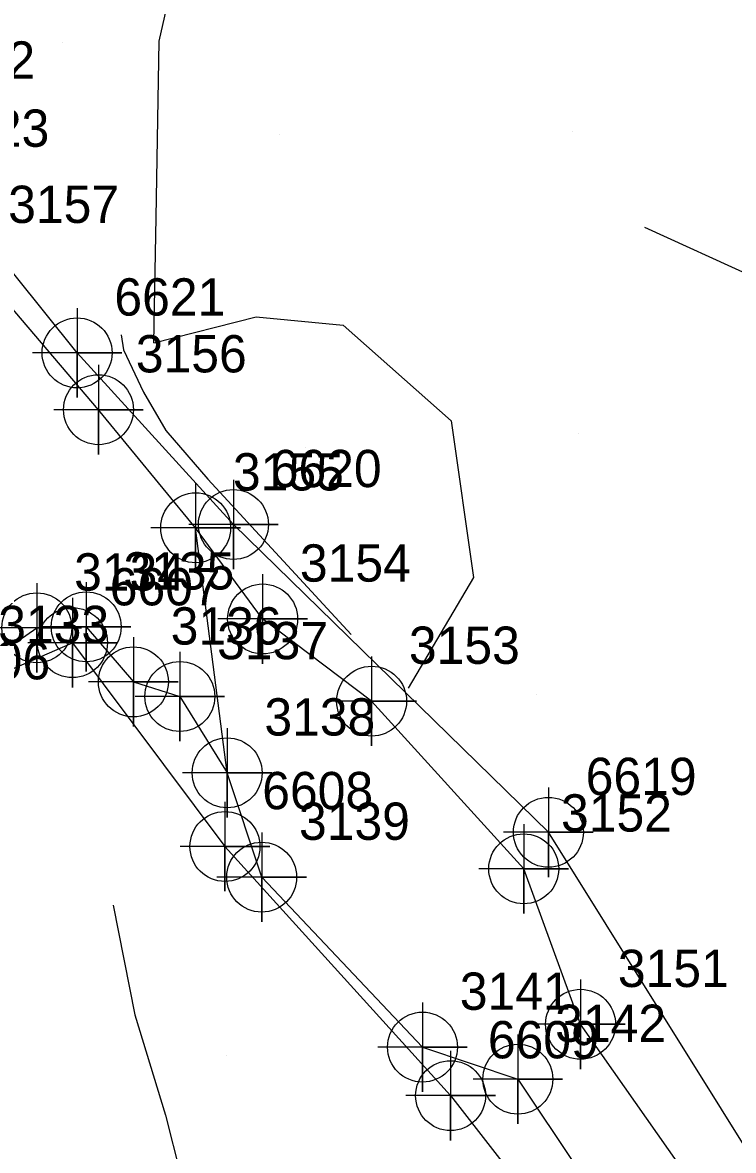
# Model space of a CAD drawing. Extents: x 2062781 to 2066835, y 358981 to 366501.
# Drawn here: x 2065782.3 to 2065830, y 364560.6 to 364636.2 of the extents above; entities that cross this region are included whole.
import ezdxf

# ---------------------------------------------------------------- set-up
doc = ezdxf.new("R2010")
doc.units = 0
for name, color, linetype in [('Exist DTM Breakline', 7, 'Continuous'), ('Exist DTM Breakline Cogo Number', 7, 'Continuous'), ('Exist DTM Breakline Cogo Point CELL', 7, 'Continuous'), ('Exist DTM Breakline Underwater Cogo Number', 7, 'Continuous'), ('Exist DTM Breakline Underwater Cogo Point CELL', 7, 'Continuous'), ('Exist DTM Drainline', 7, 'Continuous'), ('Exist DTM Ridgeline', 7, 'Continuous'), ('Exist DTM Ridgeline Cogo Number', 7, 'Continuous'), ('Exist DTM Ridgeline Cogo Point CELL', 7, 'Continuous'), ('PH Exist DTM Breakline', 7, 'Continuous'), ('PH Exist DTM Point', 7, 'Continuous')]:
    doc.layers.add(name, color=color, linetype=linetype)

msp = doc.modelspace()

# ---------------------------------------------------------------- linework, layer by layer
at = {"layer": 'Exist DTM Breakline'}
msp.add_line((2065798.353, 364578.902), (2065809.136, 364567.508), dxfattribs=at)
for points in [[(2065798.416, 364596.209), (2065793.926, 364602.321)], [(2065865.88, 364500.267), (2065855.049, 364518.817), (2065843.255, 364537.419), (2065830.046, 364554.334), (2065819.734, 364569.037), (2065815.922, 364579.456), (2065805.723, 364590.698), (2065798.416, 364596.209)], [(2065798.353, 364578.902), (2065796.035, 364585.892)], [(2065809.136, 364567.508), (2065815.53, 364565.356), (2065827.629, 364547.258), (2065833.634, 364540.001), (2065849.837, 364517.535), (2065859.465, 364500.621)]]:
    msp.add_lwpolyline(points, dxfattribs=at)
at = {"layer": 'Exist DTM Breakline Cogo Point CELL'}
for points in [[(2065798.416, 364599.209), (2065798.416, 364593.209), (2065798.416, 364596.209), (2065801.416, 364596.209), (2065795.416, 364596.209)], [(2065798.416, 364599.209), (2065798.416, 364593.209), (2065798.416, 364596.209), (2065801.416, 364596.209), (2065795.416, 364596.209)], [(2065798.416, 364599.209), (2065798.416, 364593.209), (2065798.416, 364596.209), (2065801.416, 364596.209), (2065795.416, 364596.209)], [(2065805.723, 364593.698), (2065805.723, 364587.698), (2065805.723, 364590.698), (2065808.723, 364590.698), (2065802.723, 364590.698)], [(2065805.723, 364593.698), (2065805.723, 364587.698), (2065805.723, 364590.698), (2065808.723, 364590.698), (2065802.723, 364590.698)], [(2065805.723, 364593.698), (2065805.723, 364587.698), (2065805.723, 364590.698), (2065808.723, 364590.698), (2065802.723, 364590.698)], [(2065815.922, 364582.456), (2065815.922, 364576.456), (2065815.922, 364579.456), (2065818.922, 364579.456), (2065812.922, 364579.456)], [(2065815.922, 364582.456), (2065815.922, 364576.456), (2065815.922, 364579.456), (2065818.922, 364579.456), (2065812.922, 364579.456)], [(2065815.922, 364582.456), (2065815.922, 364576.456), (2065815.922, 364579.456), (2065818.922, 364579.456), (2065812.922, 364579.456)], [(2065798.353, 364581.902), (2065798.353, 364575.902), (2065798.353, 364578.902), (2065801.353, 364578.902), (2065795.353, 364578.902)], [(2065798.353, 364581.902), (2065798.353, 364575.902), (2065798.353, 364578.902), (2065801.353, 364578.902), (2065795.353, 364578.902)], [(2065798.353, 364581.902), (2065798.353, 364575.902), (2065798.353, 364578.902), (2065801.353, 364578.902), (2065795.353, 364578.902)], [(2065819.734, 364572.037), (2065819.734, 364566.037), (2065819.734, 364569.037), (2065822.734, 364569.037), (2065816.734, 364569.037)], [(2065819.734, 364572.037), (2065819.734, 364566.037), (2065819.734, 364569.037), (2065822.734, 364569.037), (2065816.734, 364569.037)], [(2065819.734, 364572.037), (2065819.734, 364566.037), (2065819.734, 364569.037), (2065822.734, 364569.037), (2065816.734, 364569.037)], [(2065809.136, 364570.508), (2065809.136, 364564.508), (2065809.136, 364567.508), (2065812.136, 364567.508), (2065806.136, 364567.508)], [(2065809.136, 364570.508), (2065809.136, 364564.508), (2065809.136, 364567.508), (2065812.136, 364567.508), (2065806.136, 364567.508)], [(2065809.136, 364570.508), (2065809.136, 364564.508), (2065809.136, 364567.508), (2065812.136, 364567.508), (2065806.136, 364567.508)], [(2065815.53, 364568.356), (2065815.53, 364562.356), (2065815.53, 364565.356), (2065818.53, 364565.356), (2065812.53, 364565.356)], [(2065815.53, 364568.356), (2065815.53, 364562.356), (2065815.53, 364565.356), (2065818.53, 364565.356), (2065812.53, 364565.356)], [(2065815.53, 364568.356), (2065815.53, 364562.356), (2065815.53, 364565.356), (2065818.53, 364565.356), (2065812.53, 364565.356)]]:
    msp.add_lwpolyline(points, dxfattribs=at)
for centre in [(2065798.416, 364596.209), (2065798.416, 364596.209), (2065798.416, 364596.209), (2065805.723, 364590.698), (2065805.723, 364590.698), (2065805.723, 364590.698), (2065815.922, 364579.456), (2065815.922, 364579.456), (2065815.922, 364579.456), (2065798.353, 364578.902), (2065798.353, 364578.902), (2065798.353, 364578.902), (2065819.734, 364569.037), (2065819.734, 364569.037), (2065819.734, 364569.037), (2065809.136, 364567.508), (2065809.136, 364567.508), (2065809.136, 364567.508), (2065815.53, 364565.356), (2065815.53, 364565.356), (2065815.53, 364565.356)]:
    msp.add_circle(centre, 2.344, dxfattribs=at)
at = {"layer": 'Exist DTM Breakline Underwater Cogo Point CELL'}
for points in [[(2065787.414, 364613.235), (2065787.414, 364607.235), (2065787.414, 364610.235), (2065790.414, 364610.235), (2065784.414, 364610.235)], [(2065787.414, 364613.235), (2065787.414, 364607.235), (2065787.414, 364610.235), (2065790.414, 364610.235), (2065784.414, 364610.235)], [(2065787.414, 364613.235), (2065787.414, 364607.235), (2065787.414, 364610.235), (2065790.414, 364610.235), (2065784.414, 364610.235)], [(2065793.926, 364605.321), (2065793.926, 364599.321), (2065793.926, 364602.321), (2065796.926, 364602.321), (2065790.926, 364602.321)], [(2065793.926, 364605.321), (2065793.926, 364599.321), (2065793.926, 364602.321), (2065796.926, 364602.321), (2065790.926, 364602.321)], [(2065793.926, 364605.321), (2065793.926, 364599.321), (2065793.926, 364602.321), (2065796.926, 364602.321), (2065790.926, 364602.321)], [(2065783.278, 364598.611), (2065783.278, 364592.611), (2065783.278, 364595.611), (2065786.278, 364595.611), (2065780.278, 364595.611)], [(2065783.278, 364598.611), (2065783.278, 364592.611), (2065783.278, 364595.611), (2065786.278, 364595.611), (2065780.278, 364595.611)], [(2065783.278, 364598.611), (2065783.278, 364592.611), (2065783.278, 364595.611), (2065786.278, 364595.611), (2065780.278, 364595.611)], [(2065786.582, 364598.681), (2065786.582, 364592.681), (2065786.582, 364595.681), (2065789.582, 364595.681), (2065783.582, 364595.681)], [(2065786.582, 364598.681), (2065786.582, 364592.681), (2065786.582, 364595.681), (2065789.582, 364595.681), (2065783.582, 364595.681)], [(2065786.582, 364598.681), (2065786.582, 364592.681), (2065786.582, 364595.681), (2065789.582, 364595.681), (2065783.582, 364595.681)], [(2065789.75, 364594.99), (2065789.75, 364588.99), (2065789.75, 364591.99), (2065792.75, 364591.99), (2065786.75, 364591.99)], [(2065789.75, 364594.99), (2065789.75, 364588.99), (2065789.75, 364591.99), (2065792.75, 364591.99), (2065786.75, 364591.99)], [(2065789.75, 364594.99), (2065789.75, 364588.99), (2065789.75, 364591.99), (2065792.75, 364591.99), (2065786.75, 364591.99)], [(2065792.866, 364594.008), (2065792.866, 364588.008), (2065792.866, 364591.008), (2065795.866, 364591.008), (2065789.866, 364591.008)], [(2065792.866, 364594.008), (2065792.866, 364588.008), (2065792.866, 364591.008), (2065795.866, 364591.008), (2065789.866, 364591.008)], [(2065792.866, 364594.008), (2065792.866, 364588.008), (2065792.866, 364591.008), (2065795.866, 364591.008), (2065789.866, 364591.008)], [(2065796.035, 364588.892), (2065796.035, 364582.892), (2065796.035, 364585.892), (2065799.035, 364585.892), (2065793.035, 364585.892)], [(2065796.035, 364588.892), (2065796.035, 364582.892), (2065796.035, 364585.892), (2065799.035, 364585.892), (2065793.035, 364585.892)], [(2065796.035, 364588.892), (2065796.035, 364582.892), (2065796.035, 364585.892), (2065799.035, 364585.892), (2065793.035, 364585.892)]]:
    msp.add_lwpolyline(points, dxfattribs=at)
for centre in [(2065787.414, 364610.235), (2065787.414, 364610.235), (2065787.414, 364610.235), (2065793.926, 364602.321), (2065793.926, 364602.321), (2065793.926, 364602.321), (2065783.278, 364595.611), (2065783.278, 364595.611), (2065783.278, 364595.611), (2065786.582, 364595.681), (2065786.582, 364595.681), (2065786.582, 364595.681), (2065789.75, 364591.99), (2065789.75, 364591.99), (2065789.75, 364591.99), (2065792.866, 364591.008), (2065792.866, 364591.008), (2065792.866, 364591.008), (2065796.035, 364585.892), (2065796.035, 364585.892), (2065796.035, 364585.892)]:
    msp.add_circle(centre, 2.344, dxfattribs=at)
at = {"layer": 'Exist DTM Drainline'}
msp.add_line((2065796.035, 364585.892), (2065793.926, 364602.321), dxfattribs=at)
for points in [[(2065793.926, 364602.321), (2065787.414, 364610.235), (2065778.856, 364620.252)], [(2065778.189, 364592.092), (2065783.278, 364595.611), (2065786.582, 364595.681), (2065789.75, 364591.99), (2065792.866, 364591.008), (2065796.035, 364585.892)]]:
    msp.add_lwpolyline(points, dxfattribs=at)
at = {"layer": 'Exist DTM Ridgeline'}
for points in [[(2065876.93, 364492.58), (2065866.037, 364506.236), (2065857.723, 364516.881), (2065844.754, 364538.414), (2065817.576, 364581.906), (2065796.458, 364602.543), (2065785.976, 364614.043), (2065773.221, 364629.926)], [(2065766.158, 364626.181), (2065753.163, 364612.351), (2065757.501, 364600.774), (2065770.78, 364599.267), (2065772.179, 364592.05), (2065774.235, 364589.658), (2065785.664, 364594.618), (2065795.89, 364580.954), (2065811.019, 364564.254), (2065820.96, 364551.473), (2065829.006, 364544.247), (2065832.529, 364537.469), (2065846.36, 364519.005), (2065870.377, 364482.2)]]:
    msp.add_lwpolyline(points, dxfattribs=at)
at = {"layer": 'Exist DTM Ridgeline Cogo Point CELL'}
for points in [[(2065785.976, 364617.043), (2065785.976, 364611.043), (2065785.976, 364614.043), (2065788.976, 364614.043), (2065782.976, 364614.043)], [(2065785.976, 364617.043), (2065785.976, 364611.043), (2065785.976, 364614.043), (2065788.976, 364614.043), (2065782.976, 364614.043)], [(2065785.976, 364617.043), (2065785.976, 364611.043), (2065785.976, 364614.043), (2065788.976, 364614.043), (2065782.976, 364614.043)], [(2065796.458, 364605.543), (2065796.458, 364599.543), (2065796.458, 364602.543), (2065799.458, 364602.543), (2065793.458, 364602.543)], [(2065796.458, 364605.543), (2065796.458, 364599.543), (2065796.458, 364602.543), (2065799.458, 364602.543), (2065793.458, 364602.543)], [(2065796.458, 364605.543), (2065796.458, 364599.543), (2065796.458, 364602.543), (2065799.458, 364602.543), (2065793.458, 364602.543)], [(2065785.664, 364597.618), (2065785.664, 364591.618), (2065785.664, 364594.618), (2065788.664, 364594.618), (2065782.664, 364594.618)], [(2065785.664, 364597.618), (2065785.664, 364591.618), (2065785.664, 364594.618), (2065788.664, 364594.618), (2065782.664, 364594.618)], [(2065785.664, 364597.618), (2065785.664, 364591.618), (2065785.664, 364594.618), (2065788.664, 364594.618), (2065782.664, 364594.618)], [(2065817.576, 364584.906), (2065817.576, 364578.906), (2065817.576, 364581.906), (2065820.576, 364581.906), (2065814.576, 364581.906)], [(2065817.576, 364584.906), (2065817.576, 364578.906), (2065817.576, 364581.906), (2065820.576, 364581.906), (2065814.576, 364581.906)], [(2065817.576, 364584.906), (2065817.576, 364578.906), (2065817.576, 364581.906), (2065820.576, 364581.906), (2065814.576, 364581.906)], [(2065795.89, 364583.954), (2065795.89, 364577.954), (2065795.89, 364580.954), (2065798.89, 364580.954), (2065792.89, 364580.954)], [(2065795.89, 364583.954), (2065795.89, 364577.954), (2065795.89, 364580.954), (2065798.89, 364580.954), (2065792.89, 364580.954)], [(2065795.89, 364583.954), (2065795.89, 364577.954), (2065795.89, 364580.954), (2065798.89, 364580.954), (2065792.89, 364580.954)], [(2065811.019, 364567.254), (2065811.019, 364561.254), (2065811.019, 364564.254), (2065814.019, 364564.254), (2065808.019, 364564.254)], [(2065811.019, 364567.254), (2065811.019, 364561.254), (2065811.019, 364564.254), (2065814.019, 364564.254), (2065808.019, 364564.254)], [(2065811.019, 364567.254), (2065811.019, 364561.254), (2065811.019, 364564.254), (2065814.019, 364564.254), (2065808.019, 364564.254)]]:
    msp.add_lwpolyline(points, dxfattribs=at)
for centre in [(2065785.976, 364614.043), (2065785.976, 364614.043), (2065785.976, 364614.043), (2065796.458, 364602.543), (2065796.458, 364602.543), (2065796.458, 364602.543), (2065785.664, 364594.618), (2065785.664, 364594.618), (2065785.664, 364594.618), (2065817.576, 364581.906), (2065817.576, 364581.906), (2065817.576, 364581.906), (2065795.89, 364580.954), (2065795.89, 364580.954), (2065795.89, 364580.954), (2065811.019, 364564.254), (2065811.019, 364564.254), (2065811.019, 364564.254)]:
    msp.add_circle(centre, 2.344, dxfattribs=at)
at = {"layer": 'PH Exist DTM Breakline'}
for points in [[(2065791.125, 364614.712), (2065791.274, 364623.11), (2065791.489, 364634.95), (2065794.042, 364646.291), (2065799.028, 364651.767), (2065803.024, 364658.183), (2065806.385, 364666.835), (2065812.107, 364673.046), (2065815.042, 364680.525), (2065817.651, 364685.627), (2065822.333, 364689.633), (2065826.921, 364698.575), (2065831.458, 364706.808), (2065836.181, 364713.726), (2065842.641, 364722.142), (2065845.249, 364728.744), (2065850.559, 364735.292), (2065853.575, 364741.282), (2065857.292, 364748.027), (2065861.518, 364752.624), (2065866.017, 364761.155), (2065867.926, 364768.207)], [(2065824.009, 364622.473), (2065831.371, 364619.124), (2065840.934, 364617.984), (2065851.548, 364618.5), (2065854.483, 364628.95), (2065856.456, 364637.503), (2065860.736, 364645.271), (2065861.584, 364655.621), (2065860.221, 364668.486), (2065853.633, 364674.241), (2065847.877, 364678.885), (2065844.682, 364686.423), (2065845.207, 364694.035), (2065852.465, 364702.13), (2065858.1, 364709.318), (2065862.015, 364719.127), (2065858.922, 364722.193), (2065857.038, 364728.888), (2065852.545, 364734.455)], [(2065791.125, 364614.712), (2065797.983, 364616.462), (2065803.815, 364615.891), (2065811.052, 364609.5), (2065812.562, 364598.99), (2065808.179, 364591.568)], [(2065788.942, 364615.263), (2065789.093, 364614.251), (2065790.422, 364611.421), (2065791.937, 364608.847), (2065794.748, 364605.569), (2065804.348, 364595.164)], [(2065788.386, 364577.028), (2065789.851, 364569.671), (2065791.899, 364562.941), (2065793.925, 364554.999), (2065794.887, 364550.403), (2065795.643, 364544.799)]]:
    msp.add_lwpolyline(points, dxfattribs=at)
at = {"layer": 'PH Exist DTM Point'}
for p, q in [((2065784.985, 364634.877), (2065784.985, 364634.877)), ((2065799.569, 364628.655), (2065799.569, 364628.655)), ((2065819.176, 364628.881), (2065819.176, 364628.881)), ((2065819.577, 364608.67), (2065819.577, 364608.67)), ((2065801.32, 364607.69), (2065801.32, 364607.69)), ((2065816.765, 364591.116), (2065816.765, 364591.116)), ((2065796.022, 364566.95), (2065796.022, 364566.95))]:
    msp.add_line(p, q, dxfattribs=at)

# ---------------------------------------------------------------- texts
at = {"layer": 'Exist DTM Breakline Cogo Number'}
for s, p in [('3154', (2065800.916, 364598.709)), ('3154', (2065800.916, 364598.709)), ('3154', (2065800.916, 364598.709)), ('3153', (2065808.223, 364593.198)), ('3153', (2065808.223, 364593.198)), ('3153', (2065808.223, 364593.198)), ('3139', (2065800.853, 364581.402)), ('3139', (2065800.853, 364581.402)), ('3139', (2065800.853, 364581.402)), ('3152', (2065818.422, 364581.956)), ('3152', (2065818.422, 364581.956)), ('3152', (2065818.422, 364581.956)), ('3151', (2065822.234, 364571.537)), ('3151', (2065822.234, 364571.537)), ('3151', (2065822.234, 364571.537)), ('3141', (2065811.636, 364570.008)), ('3141', (2065811.636, 364570.008)), ('3141', (2065811.636, 364570.008)), ('3142', (2065818.03, 364567.856)), ('3142', (2065818.03, 364567.856)), ('3142', (2065818.03, 364567.856))]:
    msp.add_text(s, height=2.5, dxfattribs=at).set_placement(p)
at = {"layer": 'Exist DTM Breakline Underwater Cogo Number'}
for s, p in [('3123', (2065776.677, 364627.859)), ('3123', (2065776.677, 364627.859)), ('3123', (2065776.677, 364627.859)), ('3157', (2065781.356, 364622.752)), ('3157', (2065781.356, 364622.752)), ('3157', (2065781.356, 364622.752)), ('3156', (2065789.914, 364612.735)), ('3156', (2065789.914, 364612.735)), ('3156', (2065789.914, 364612.735)), ('3155', (2065796.426, 364604.821)), ('3155', (2065796.426, 364604.821)), ('3155', (2065796.426, 364604.821)), ('3134', (2065785.778, 364598.111)), ('3134', (2065785.778, 364598.111)), ('3134', (2065785.778, 364598.111)), ('3135', (2065789.082, 364598.181)), ('3135', (2065789.082, 364598.181)), ('3135', (2065789.082, 364598.181)), ('3133', (2065780.689, 364594.592)), ('3133', (2065780.689, 364594.592)), ('3133', (2065780.689, 364594.592)), ('3136', (2065792.25, 364594.491)), ('3136', (2065792.25, 364594.491)), ('3136', (2065792.25, 364594.491)), ('3137', (2065795.366, 364593.508)), ('3137', (2065795.366, 364593.508)), ('3137', (2065795.366, 364593.508)), ('3138', (2065798.535, 364588.392)), ('3138', (2065798.535, 364588.392)), ('3138', (2065798.535, 364588.392))]:
    msp.add_text(s, height=2.5, dxfattribs=at).set_placement(p)
at = {"layer": 'Exist DTM Ridgeline Cogo Number'}
for s, p in [('6622', (2065775.721, 364632.426)), ('6622', (2065775.721, 364632.426)), ('6622', (2065775.721, 364632.426)), ('6621', (2065788.476, 364616.543)), ('6621', (2065788.476, 364616.543)), ('6621', (2065788.476, 364616.543)), ('6620', (2065798.958, 364605.043)), ('6620', (2065798.958, 364605.043)), ('6620', (2065798.958, 364605.043)), ('6607', (2065788.164, 364597.118)), ('6607', (2065788.164, 364597.118)), ('6607', (2065788.164, 364597.118)), ('6606', (2065776.735, 364592.158)), ('6606', (2065776.735, 364592.158)), ('6606', (2065776.735, 364592.158)), ('6619', (2065820.076, 364584.406)), ('6619', (2065820.076, 364584.406)), ('6619', (2065820.076, 364584.406)), ('6608', (2065798.39, 364583.454)), ('6608', (2065798.39, 364583.454)), ('6608', (2065798.39, 364583.454)), ('6609', (2065813.519, 364566.754)), ('6609', (2065813.519, 364566.754)), ('6609', (2065813.519, 364566.754))]:
    msp.add_text(s, height=2.5, dxfattribs=at).set_placement(p)

doc.saveas('drawing.dxf')
